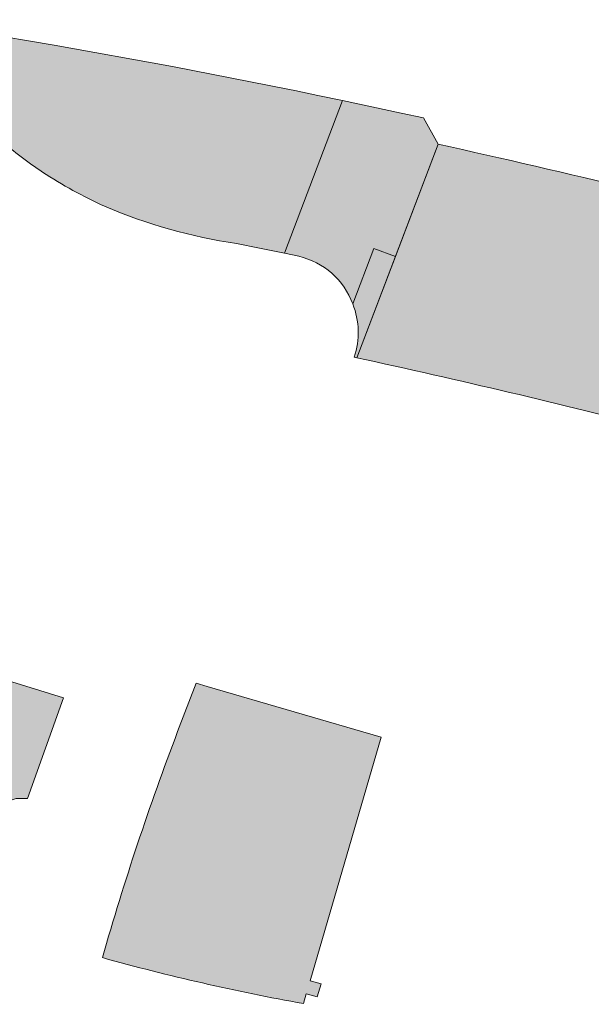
# Model space of a CAD drawing. Header units: metres. Extents: x 0 to 168310, y 0 to 462960.
# Tile 540 of 594: x 167544 to 167595, y 462841 to 462928. Entities that reach past the tile are written whole.
import ezdxf

# ---------------------------------------------------------------- set-up
doc = ezdxf.new("R2010")
doc.units = ezdxf.units.M
doc.header["$LTSCALE"] = 0.2
for name, color, linetype, lineweight in [('B_WE_GR_GRAS_BRM_RVA kruidenmengsel 2_B102-A', 141, 'Continuous', 18), ('B_WE_GR_GRAS_BRM_RVA kruidenmengsel 2_B102-G', 141, 'Continuous', 18), ('B_WE_GR_GRAS_BRM_RVA kruidenmengsel Barneveld_B116-A', 83, 'Continuous', 18), ('B_WE_GR_GRAS_BRM_RVA kruidenmengsel Barneveld_B116-G', 83, 'Continuous', 18)]:
    doc.layers.add(name, color=color, linetype=linetype, lineweight=lineweight)

msp = doc.modelspace()

# ---------------------------------------------------------------- hatches: boundary and pattern name
at = {"layer": 'B_WE_GR_GRAS_BRM_RVA kruidenmengsel 2_B102-A', "transparency": 33554687}
h = msp.add_hatch(color=256, dxfattribs=at)
h.dxf.hatch_style = 1
edge = h.paths.add_edge_path()
edge.add_line((167491.4792238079, 462885.1004811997), (167475.4469925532, 462886.9341269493))
edge.add_line((167475.4469925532, 462886.9341269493), (167453.6349061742, 462888.9663987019))
edge.add_line((167453.6349061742, 462888.9663987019), (167452.8109829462, 462883.0346595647))
edge.add_line((167452.8109829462, 462883.0346595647), (167451.5808956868, 462879.3807430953))
edge.add_line((167451.5808956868, 462879.3807430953), (167453.2509506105, 462878.8238349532))
edge.add_line((167453.2509506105, 462878.8238349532), (167472.8557795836, 462877.0547743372))
edge.add_line((167472.8557795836, 462877.0547743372), (167490.9277459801, 462874.8583207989))
edge.add_line((167490.9277459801, 462874.8583207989), (167501.3166322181, 462872.1965523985))
edge.add_line((167501.3166322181, 462872.1965523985), (167512.2382799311, 462868.736252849))
edge.add_line((167512.2382799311, 462868.736252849), (167518.299499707, 462866.6220310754))
edge.add_line((167518.299499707, 462866.6220310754), (167519.1525489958, 462865.6986047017))
edge.add_arc((167490.8195355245, 462745.7947622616), 123.205888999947, 70.59989300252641, 76.70500259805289, ccw=False)
edge.add_line((167531.7439600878, 462862.0052719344), (167532.0682149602, 462861.8905741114))
edge.add_line((167532.0682149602, 462861.8905741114), (167539.6862534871, 462859.1600321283))
edge.add_line((167539.6862534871, 462859.1600321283), (167541.7767282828, 462858.4641535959))
edge.add_line((167541.7767282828, 462858.4641535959), (167542.1548544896, 462858.5222071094))
edge.add_line((167542.1548544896, 462858.5222071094), (167543.2570625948, 462859.0404387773))
edge.add_line((167543.2570625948, 462859.0404387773), (167544.0242854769, 462859.310354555))
edge.add_line((167544.0242854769, 462859.310354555), (167545.0402016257, 462859.2984540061))
edge.add_line((167545.0402016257, 462859.2984540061), (167548.2008090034, 462868.1633627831))
edge.add_line((167548.2008090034, 462868.1633627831), (167527.4529776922, 462874.5591048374))
edge.add_line((167527.4529776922, 462874.5591048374), (167513.6331472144, 462881.9380681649))
edge.add_line((167513.6331472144, 462881.9380681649), (167491.4792238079, 462885.1004811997))
at = {"layer": 'B_WE_GR_GRAS_BRM_RVA kruidenmengsel Barneveld_B116-A', "transparency": 33554687}
h = msp.add_hatch(color=256, dxfattribs=at)
h.dxf.hatch_style = 1
edge = h.paths.add_edge_path()
edge.add_line((167534.1613322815, 462927.7281169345), (167547.376384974, 462925.5064389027))
edge.add_line((167547.376384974, 462925.5064389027), (167557.7685760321, 462923.6111694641))
edge.add_line((167557.7685760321, 462923.6111694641), (167568.0513915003, 462921.6065244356))
edge.add_line((167568.0513915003, 462921.6065244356), (167568.5265484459, 462921.5054633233))
edge.add_line((167568.5265484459, 462921.5054633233), (167570.5261672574, 462921.0801644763))
edge.add_line((167570.5261672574, 462921.0801644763), (167572.7039699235, 462920.6169677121))
edge.add_line((167572.7039699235, 462920.6169677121), (167567.5927397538, 462907.2054249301))
edge.add_line((167567.5927397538, 462907.2054249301), (167565.4099101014, 462907.6530255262))
edge.add_line((167565.4099101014, 462907.6530255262), (167563.4029218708, 462908.0589840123))
edge.add_arc((167570.0437129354, 462953.6086376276), 46.03119649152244, 246.65194423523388, 261.70515428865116, ccw=False)
edge.add_arc((167567.4201818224, 462946.2075434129), 38.20000001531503, 236.5223243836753, 245.8652749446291, ccw=False)
edge.add_arc((167567.4201817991, 462946.2075433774), 38.19999997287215, 229.6206304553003, 236.5223243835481, ccw=False)
edge.add_arc((167605.2065525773, 462990.6387825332), 96.52619331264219, 226.2359210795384, 229.6206304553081, ccw=False)
edge.add_arc((167506.2144775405, 462887.2811670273), 46.58993996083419, 46.23592107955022, 49.39572901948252)
edge.add_arc((167524.875581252, 462909.0501660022), 17.91719840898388, 49.39572901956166, 60.14197801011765)
edge.add_arc((167526.078660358, 462911.1459364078), 15.5006610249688, 60.1419780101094, 69.39457477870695)
edge.add_arc((167531.1344317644, 462928.4935756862), 2.866572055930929, 278.0086964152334, 320.6429406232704)
edge.add_arc((167528.5365653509, 462931.2215095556), 6.621313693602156, 316.6434301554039, 328.1566877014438)
h = msp.add_hatch(color=256, dxfattribs=at)
h.dxf.hatch_style = 1
edge = h.paths.add_edge_path()
edge.add_line((167572.7039699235, 462920.6169677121), (167577.8515034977, 462919.5221389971))
edge.add_line((167577.8515034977, 462919.5221389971), (167579.8313241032, 462919.1010510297))
edge.add_line((167579.8313241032, 462919.1010510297), (167581.112632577, 462916.7906138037))
edge.add_line((167581.112632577, 462916.7906138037), (167577.3491536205, 462906.9137148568))
edge.add_line((167577.3491536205, 462906.9137148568), (167575.461542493, 462907.6329674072))
edge.add_line((167575.461542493, 462907.6329674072), (167573.6044266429, 462902.7591403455))
edge.add_arc((167567.3781414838, 462900.4781298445), 6.630960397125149, 20.12039705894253, 77.13494682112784)
edge.add_line((167568.8545614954, 462906.9426344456), (167567.592739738, 462907.2054249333))
edge.add_line((167567.592739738, 462907.2054249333), (167572.7039699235, 462920.6169677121))
h = msp.add_hatch(color=256, dxfattribs=at)
h.dxf.hatch_style = 1
edge = h.paths.add_edge_path()
edge.add_arc((167405.7695100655, 462123.5827010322), 812.3570665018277, 75.06449629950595, 77.53490008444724)
edge.add_line((167581.1126325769, 462916.7906138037), (167573.9642710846, 462898.0304068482))
edge.add_arc((167404.2482875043, 462118.3100188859), 797.9770663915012, 75.7449415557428, 77.72038329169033, ccw=False)
edge.add_line((167600.7412522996, 462891.7167122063), (167606.2043114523, 462890.3058184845))
edge.add_arc((167582.5542619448, 462928.6909775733), 45.0859765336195, 301.6382537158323, 310.6770185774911)
edge.add_arc((167602.0599977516, 462906.2720567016), 15.37089404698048, 310.0040134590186, 345.4028307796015)
edge.add_arc((167610.586357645, 462903.8420710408), 6.510499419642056, 347.1871892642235, 405.6239811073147)
h = msp.add_hatch(color=256, dxfattribs=at)
h.dxf.hatch_style = 1
edge = h.paths.add_edge_path()
edge.add_line((167573.9642710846, 462898.0304068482), (167573.7231749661, 462898.0828454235))
edge.add_arc((167567.3083471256, 462900.259604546), 6.77409008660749, 341.2562592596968, 381.6530165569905)
edge.add_line((167573.6044266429, 462902.7591403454), (167575.4615424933, 462907.6329674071))
edge.add_line((167575.4615424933, 462907.6329674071), (167577.3491536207, 462906.9137148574))
edge.add_line((167577.3491536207, 462906.9137148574), (167573.9642710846, 462898.0304068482))
h = msp.add_hatch(color=256, dxfattribs=at)
h.dxf.hatch_style = 1
edge = h.paths.add_edge_path()
edge.add_line((167560.8021403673, 462869.1607359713), (167559.8530932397, 462869.4376027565))
edge.add_line((167559.8530932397, 462869.4376027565), (167558.2190416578, 462865.1901058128))
edge.add_arc((167788.376774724, 462777.4911440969), 246.2999999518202, 159.1412322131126, 164.0126222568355)
edge.add_arc((167604.1387559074, 463034.4262948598), 196.2599999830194, 254.473494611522, 259.7652717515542)
edge.add_line((167569.2670336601, 462841.2891659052), (167569.5190851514, 462842.1531508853))
edge.add_line((167569.5190851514, 462842.1531508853), (167570.4790684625, 462841.8730936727))
edge.add_line((167570.4790684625, 462841.8730936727), (167570.8151371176, 462843.025073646))
edge.add_line((167570.8151371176, 462843.025073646), (167569.8551538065, 462843.3051308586))
edge.add_line((167569.8551538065, 462843.3051308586), (167576.0963933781, 462864.6989231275))
edge.add_line((167576.0963933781, 462864.6989231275), (167560.8021403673, 462869.1607359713))

# ---------------------------------------------------------------- linework, layer by layer
at = {"layer": 'B_WE_GR_GRAS_BRM_RVA kruidenmengsel 2_B102-G', "flags": 128}
msp.add_lwpolyline([(167491.4792238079, 462885.1004811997), (167475.4469925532, 462886.9341269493), (167453.6349061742, 462888.9663987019), (167452.8109829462, 462883.0346595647), (167451.5808956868, 462879.3807430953), (167453.2509506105, 462878.8238349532), (167472.8557795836, 462877.0547743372), (167490.9277459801, 462874.8583207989), (167501.3166322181, 462872.1965523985), (167512.2382799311, 462868.736252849), (167518.299499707, 462866.6220310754), (167519.1525489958, 462865.6986047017, -0.02645609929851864), (167531.6562622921, 462862.0361182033), (167532.0682149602, 462861.8905741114), (167539.6862534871, 462859.1600321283), (167541.7767282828, 462858.4641535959), (167542.1548544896, 462858.5222071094), (167543.2570625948, 462859.0404387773), (167544.0242854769, 462859.310354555), (167545.0402016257, 462859.2984540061), (167548.2008090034, 462868.1633627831), (167527.4529776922, 462874.5591048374), (167513.6331472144, 462881.9380681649)], format="xyb", close=True, dxfattribs=at)
at = {"layer": 'B_WE_GR_GRAS_BRM_RVA kruidenmengsel Barneveld_B116-G', "flags": 128}
for points in [[(167534.1613322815, 462927.7281169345), (167547.376384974, 462925.5064389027), (167557.7685760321, 462923.6111694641), (167568.0513915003, 462921.6065244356), (167568.5265484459, 462921.5054633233), (167570.5261672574, 462921.0801644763), (167572.7039699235, 462920.6169677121), (167567.5927397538, 462907.2054249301), (167565.4099101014, 462907.6530255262), (167563.4029218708, 462908.0589840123, -0.06577663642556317), (167551.8008273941, 462911.3467377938, -0.04078891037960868), (167546.3486021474, 462914.3448923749, -0.03012342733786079), (167542.6724778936, 462917.1078672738, -0.01476965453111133), (167538.4402981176, 462920.9281430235, 0.01378813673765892), (167536.5366460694, 462922.6533114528, 0.04692375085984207), (167533.7957027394, 462924.5890665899, 0.04039401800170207), (167531.5338123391, 462925.6549614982, 0.1882029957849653), (167533.350891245, 462926.6757355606, 0.05027836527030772), (167534.1613322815, 462927.7281169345, 1.503579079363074)], [(167572.7039699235, 462920.6169677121), (167577.8515034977, 462919.5221389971), (167579.8313241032, 462919.1010510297), (167581.112632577, 462916.7906138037), (167577.3491536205, 462906.9137148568), (167575.461542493, 462907.6329674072), (167573.6044266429, 462902.7591403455, 0.2540352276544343), (167568.8545614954, 462906.9426344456), (167567.592739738, 462907.2054249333)], [(167615.1395681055, 462908.4955511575, 0.01077958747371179), (167581.1126325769, 462916.7906138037), (167573.9642710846, 462898.0304068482, -0.00861970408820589), (167600.7412522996, 462891.7167122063), (167606.2043114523, 462890.3058184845, 0.03945951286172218), (167611.9410427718, 462894.4979608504, 0.1556965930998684), (167616.934744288, 462902.3982602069, 0.2606519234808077)], [(167573.9642710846, 462898.0304068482), (167573.7231749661, 462898.0828454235, 0.1781125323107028), (167573.6044266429, 462902.7591403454), (167575.4615424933, 462907.6329674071), (167577.3491536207, 462906.9137148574)], [(167560.8021403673, 462869.1607359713), (167560.8021403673, 462869.1607359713), (167559.8530932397, 462869.4376027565), (167558.2190416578, 462865.1901058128, 0.02125865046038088), (167551.6030687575, 462845.3284652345, 0.0230938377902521), (167569.2670336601, 462841.2891659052), (167569.5190851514, 462842.1531508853), (167570.4790684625, 462841.8730936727), (167570.8151371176, 462843.025073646), (167569.8551538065, 462843.3051308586), (167576.0963933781, 462864.6989231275)]]:
    msp.add_lwpolyline(points, format="xyb", close=True, dxfattribs=at)

doc.saveas('drawing.dxf')
